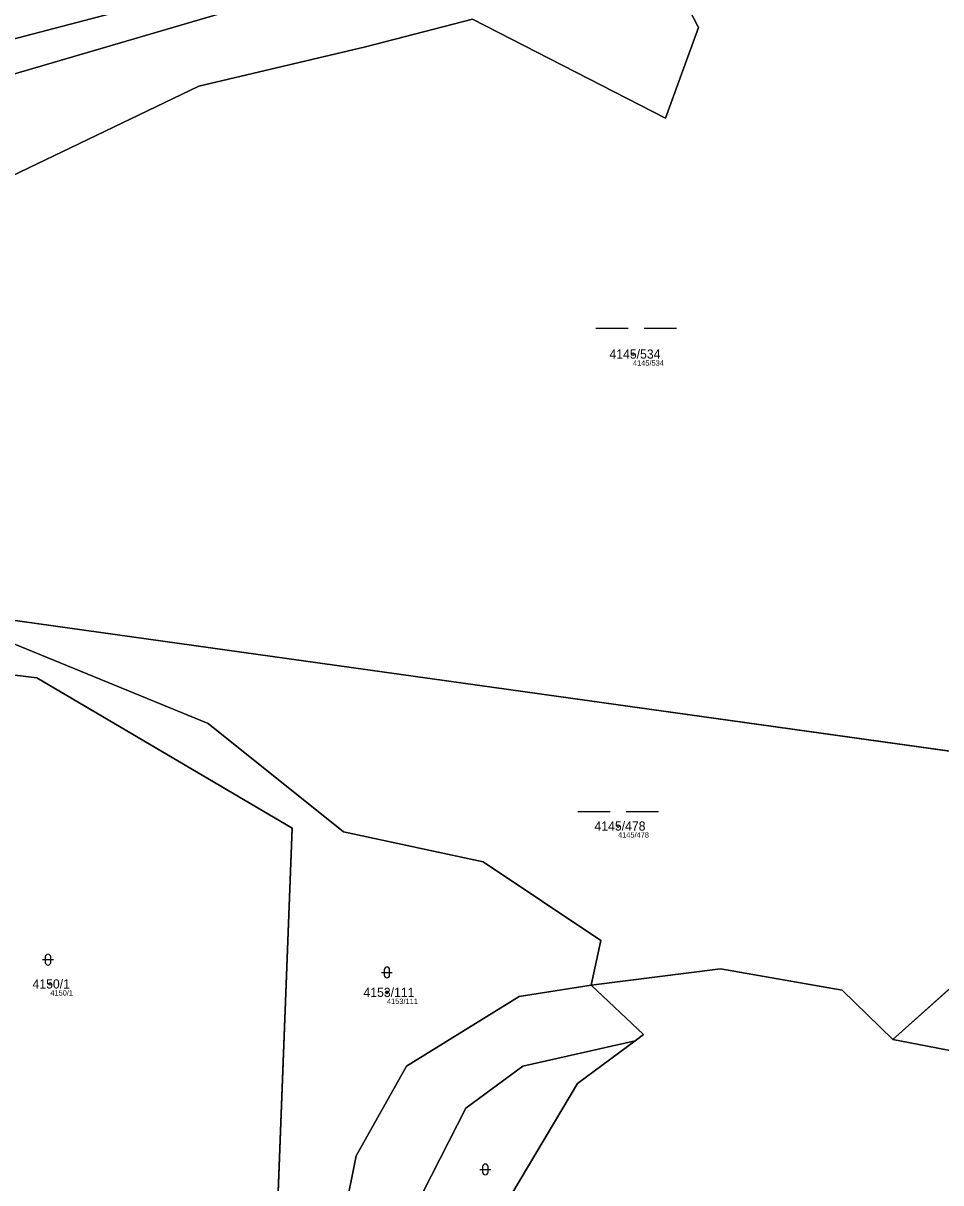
# Model space of a CAD drawing. Extents: x -739214 to -733252, y -1147612 to -1142842.
# Drawn here: x -736428.1 to -736257.4, y -1146771.7 to -1146556 of the extents above; entities that cross this region are included whole.
import ezdxf

# ---------------------------------------------------------------- set-up
doc = ezdxf.new("R2010")
doc.units = 0
for name, color, linetype in [('Definiční body', 7, 'Continuous'), ('Hranice parcel', 7, 'Continuous'), ('Parcelní čísla', 7, 'Continuous'), ('Polygon parcely', 7, 'Continuous'), ('Značky kultur', 7, 'Continuous')]:
    doc.layers.add(name, color=color, linetype=linetype)

msp = doc.modelspace()

# ---------------------------------------------------------------- linework, layer by layer
at = {"layer": 'Definiční body'}
for centre in [(-736314.67, -1146617.5), (-736317.45, -1146705.29), (-736423.09, -1146734.67), (-736360.45, -1146736.23)]:
    msp.add_circle(centre, 0.25, dxfattribs=at)
at = {"layer": 'Hranice parcel'}
for p, q in [((-736250, -1146692.16), (-736446.12, -1146664.77)), ((-736381.77, -1146800.87), (-736378.06, -1146705.71)), ((-736250.78, -1146731.12), (-736266.33, -1146745)), ((-736312.72, -1146744.08), (-736322.44, -1146734.9)), ((-736314.27, -1146745.24), (-736312.72, -1146744.08)), ((-736314.27, -1146745.24), (-736324.98, -1146753.21)), ((-736324.98, -1146753.21), (-736341.88, -1146781.54))]:
    msp.add_line(p, q, dxfattribs=at)
for points in [[(-736429.94, -1146565.44), (-736339.52, -1146538.9), (-736337.25, -1146534.6), (-736431.69, -1146559.38)], [(-736447.19, -1146591.89), (-736439.96, -1146588.99), (-736395.44, -1146567.64), (-736364.43, -1146560.32), (-736344.54, -1146555.23), (-736308.59, -1146573.63), (-736302.45, -1146556.76), (-736312.57, -1146537.18)], [(-736446.12, -1146664.77), (-736393.74, -1146686.21), (-736368.55, -1146706.39), (-736342.55, -1146711.96), (-736320.63, -1146726.6), (-736322.44, -1146734.9)], [(-736378.06, -1146705.71), (-736425.61, -1146677.71), (-736449.18, -1146674.88)], [(-736266.33, -1146745), (-736275.71, -1146735.8), (-736298.37, -1146731.88), (-736322.44, -1146734.9)], [(-736322.44, -1146734.9), (-736335.86, -1146736.99), (-736356.81, -1146749.95), (-736366.19, -1146766.65), (-736372.66, -1146799.03), (-736381.77, -1146800.87)], [(-736163.29, -1146763.86), (-736220.22, -1146753.87), (-736266.33, -1146745)], [(-736355.65, -1146795.08), (-736353.75, -1146773.46), (-736345.74, -1146757.78), (-736335.18, -1146749.95), (-736314.27, -1146745.24)]]:
    msp.add_lwpolyline(points, dxfattribs=at)
at = {"layer": 'Polygon parcely'}
for points in [[(-736469.8, -1146546.72), (-736467.33, -1146556.06), (-736464, -1146568.64), (-736431.69, -1146559.38), (-736337.25, -1146534.6)], [(-736339.52, -1146538.9), (-736429.94, -1146565.44), (-736432.29, -1146566.13), (-736458.98, -1146580.55), (-736447.19, -1146591.89), (-736439.96, -1146588.99), (-736395.44, -1146567.64), (-736364.43, -1146560.32), (-736344.54, -1146555.23), (-736308.59, -1146573.63), (-736302.45, -1146556.76), (-736312.57, -1146537.18)], [(-736312.57, -1146537.18), (-736302.45, -1146556.76), (-736308.59, -1146573.63), (-736344.54, -1146555.23), (-736364.43, -1146560.32), (-736395.44, -1146567.64), (-736439.96, -1146588.99), (-736447.19, -1146591.89), (-736444.11, -1146620.77), (-736452.89, -1146632.08), (-736455.11, -1146638.49), (-736446.12, -1146664.77), (-736250, -1146692.16)], [(-736220.22, -1146753.87), (-736266.33, -1146745), (-736275.71, -1146735.8), (-736298.37, -1146731.88), (-736322.44, -1146734.9), (-736312.72, -1146744.08), (-736314.27, -1146745.24), (-736324.98, -1146753.21), (-736341.88, -1146781.54), (-736354.97, -1146794.41), (-736274.86, -1146783.69), (-736270.77, -1146794.77), (-736271.79, -1146803.29), (-736266.61, -1146800.79), (-736254.69, -1146823.65)]]:
    msp.add_lwpolyline(points, dxfattribs=at)
for points in [[(-736431.69, -1146559.38), (-736429.94, -1146565.44), (-736339.52, -1146538.9), (-736337.25, -1146534.6)], [(-736467.13, -1146769.67), (-736467.49, -1146772.99), (-736383.21, -1146801.37), (-736381.77, -1146800.87), (-736378.06, -1146705.71), (-736425.61, -1146677.71), (-736449.18, -1146674.88), (-736461.75, -1146642.02), (-736450.23, -1146613.49), (-736483.35, -1146629.09), (-736494.48, -1146611.47), (-736500.11, -1146613.8), (-736488.24, -1146636.62), (-736479.13, -1146660.55), (-736473.74, -1146679.1), (-736470.53, -1146684.2), (-736467.08, -1146690.31), (-736469.67, -1146697.93), (-736467.34, -1146711.33), (-736465.52, -1146735.67)], [(-736381.77, -1146800.87), (-736372.66, -1146799.03), (-736366.19, -1146766.65), (-736356.81, -1146749.95), (-736335.86, -1146736.99), (-736322.44, -1146734.9), (-736320.63, -1146726.6), (-736342.55, -1146711.96), (-736368.55, -1146706.39), (-736393.74, -1146686.21), (-736446.12, -1146664.77), (-736449.18, -1146674.88), (-736425.61, -1146677.71), (-736378.06, -1146705.71)], [(-736266.33, -1146745), (-736250.78, -1146731.12), (-736242.73, -1146722.26), (-736240.08, -1146716.48), (-736237.3, -1146709.65), (-736234.27, -1146704.81), (-736229.34, -1146697.34), (-736227.9, -1146695.24), (-736250, -1146692.16), (-736446.12, -1146664.77), (-736393.74, -1146686.21), (-736368.55, -1146706.39), (-736342.55, -1146711.96), (-736320.63, -1146726.6), (-736322.44, -1146734.9), (-736298.37, -1146731.88), (-736275.71, -1146735.8)], [(-736266.33, -1146745), (-736220.22, -1146753.87), (-736163.29, -1146763.86), (-736156.98, -1146746.9), (-736217.41, -1146737.18), (-736250.78, -1146731.12)], [(-736312.72, -1146744.08), (-736322.44, -1146734.9), (-736335.86, -1146736.99), (-736356.81, -1146749.95), (-736366.19, -1146766.65), (-736372.66, -1146799.03), (-736381.77, -1146800.87), (-736382.02, -1146807.29), (-736382.07, -1146819.42), (-736378.71, -1146821.18), (-736369.35, -1146815.17), (-736365.28, -1146804.55), (-736355.65, -1146795.08), (-736353.75, -1146773.46), (-736345.74, -1146757.78), (-736335.18, -1146749.95), (-736314.27, -1146745.24)], [(-736355.65, -1146795.08), (-736354.97, -1146794.41), (-736341.88, -1146781.54), (-736324.98, -1146753.21), (-736314.27, -1146745.24), (-736335.18, -1146749.95), (-736345.74, -1146757.78), (-736353.75, -1146773.46)]]:
    msp.add_lwpolyline(points, close=True, dxfattribs=at)
at = {"layer": 'Značky kultur'}
for p, q in [((-736321.58, -1146612.7), (-736315.58, -1146612.7)), ((-736312.58, -1146612.7), (-736306.58, -1146612.7)), ((-736324.94, -1146702.59), (-736318.94, -1146702.59)), ((-736315.94, -1146702.59), (-736309.94, -1146702.59)), ((-736424.02, -1146729.65), (-736424.02, -1146730.65)), ((-736423.02, -1146730.65), (-736423.02, -1146729.65)), ((-736424.52, -1146730.15), (-736422.52, -1146730.15)), ((-736360.95, -1146732.03), (-736360.95, -1146733.03)), ((-736359.95, -1146733.03), (-736359.95, -1146732.03)), ((-736361.45, -1146732.53), (-736359.45, -1146732.53)), ((-736342.64, -1146768.67), (-736342.64, -1146769.67)), ((-736341.64, -1146769.67), (-736341.64, -1146768.67)), ((-736343.14, -1146769.17), (-736341.14, -1146769.17))]:
    msp.add_line(p, q, dxfattribs=at)
for centre, start, end in [((-736423.52, -1146729.65), 0, 180), ((-736423.52, -1146730.65), 180, 359.9879), ((-736360.45, -1146732.03), 0, 180), ((-736360.45, -1146733.03), 180, 359.9879), ((-736342.14, -1146768.67), 0, 180), ((-736342.14, -1146769.67), 180, 359.9879)]:
    msp.add_arc(centre, 0.5, start, end, dxfattribs=at)

# ---------------------------------------------------------------- texts
at = {"layer": 'Definiční body'}
for s, p in [('4145/534', (-736314.67, -1146619.66)), ('4145/478', (-736317.45, -1146707.45)), ('4150/1', (-736423.09, -1146736.83)), ('4153/111', (-736360.45, -1146738.39))]:
    msp.add_text(s, height=1, dxfattribs=at).set_placement(p)
at = {"layer": 'Parcelní čísla'}
for s, p in [('4145/534', (-736319.04, -1146618.35)), ('4145/478', (-736321.82, -1146706.14)), ('4150/1', (-736426.4, -1146735.52)), ('4153/111', (-736364.82, -1146737.08))]:
    msp.add_text(s, height=1.7, dxfattribs=at).set_placement(p)

doc.saveas('drawing.dxf')
